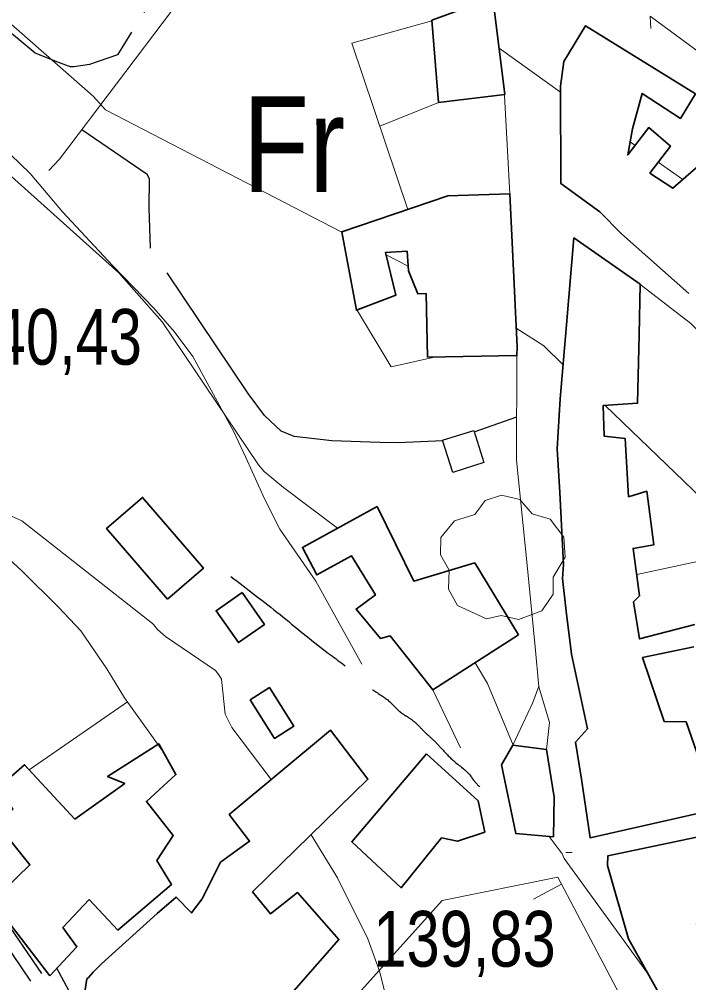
# Model space of a CAD drawing. Extents: x 483847 to 488453, y 4383581 to 4386795.
# Drawn here: x 486078.4 to 486183.5, y 4386183.2 to 4386334.4 of the extents above; entities that cross this region are included whole.
import ezdxf
from ezdxf.enums import TextEntityAlignment as Align

# ---------------------------------------------------------------- set-up
doc = ezdxf.new("R2010")
doc.units = 0
doc.header["$LTSCALE"] = 3.8
doc.linetypes.add('LONG_DASHED', pattern=[7.5, 6, -1.5])
doc.linetypes.add('MEDIUM_DASHED', pattern=[4.5, 3, -1.5])
for name, color, linetype, lineweight in [('25', 7, 'LONG_DASHED', 25), ('29', 7, 'Continuous', 13), ('38', 7, 'Continuous', 25), ('47', 7, 'Continuous', 35), ('48', 7, 'MEDIUM_DASHED', 25), ('50', 7, 'Continuous', 13), ('51', 7, 'Continuous', 13), ('7', 7, 'Continuous', 13), ('8', 7, 'Continuous', 25), ('9', 7, 'Continuous', 13)]:
    doc.layers.add(name, color=color, linetype=linetype, lineweight=lineweight)
doc.layers.add('31', color=7, linetype='Continuous')

msp = doc.modelspace()

# ---------------------------------------------------------------- linework, layer by layer
at = {"layer": '25'}
msp.add_line((486149.8, 4386269.67), (486156.48, 4386272.03), dxfattribs=at)
for points in [[(486109.93, 4386354.85), (486096.01, 4386332.39), (486093.79, 4386328.82), (486089.41, 4386327.31), (486086.93, 4386326.97), (486086.41, 4386326.98), (486086.11, 4386327.06), (486084.46, 4386327.68), (486080.88, 4386329.08), (486069.17, 4386338.86), (486065.38, 4386341.84), (486055.93, 4386346.85), (486046.31, 4386351.04), (486038.62, 4386353.77), (486023.21, 4386362.77), (485980.57, 4386387.55), (485981.05, 4386395.47)], [(486144.9, 4386268.25), (486137.86, 4386267.94), (486135.01, 4386267.98), (486127.44, 4386268.24), (486121.52, 4386268.92), (486119.5, 4386269.78), (486116.91, 4386272.21), (486114.34, 4386275.7), (486098.98, 4386298.51), (486098.77, 4386304.81), (486098.84, 4386309.39), (486098.47, 4386310.07), (486088.21, 4386317.09)]]:
    msp.add_lwpolyline(points, dxfattribs=at)
at = {"layer": '29'}
msp.add_lwpolyline([(486151.73, 4386240.28), (486147.19, 4386242.4), (486145.78, 4386244.94), (486145.88, 4386247.92), (486144.51, 4386250.33), (486144.55, 4386253.08), (486146.71, 4386255.68), (486149.9, 4386256.68), (486151.55, 4386258.87), (486154.12, 4386259.7), (486156.98, 4386259.05), (486158.93, 4386256.78), (486161.74, 4386255.96), (486163.87, 4386253.11), (486164.11, 4386249.98), (486162.23, 4386246.83), (486162.23, 4386244.15), (486160.41, 4386241.54), (486156.79, 4386240.2), (486154.02, 4386240.83)], close=True, dxfattribs=at)
at = {"layer": '38'}
msp.add_lwpolyline([(486080.19, 4386183.44), (486071.76, 4386195.81), (486065.68, 4386202.45), (486060.44, 4386207.47), (486058.62, 4386209.35), (486058.4, 4386209.51), (486056.93, 4386210.26)], dxfattribs=at)
at = {"layer": '38', "linetype": 'MEDIUM_DASHED'}
msp.add_lwpolyline([(486081.9, 4386184.6), (486073.39, 4386197.11)], dxfattribs=at)
at = {"layer": '38', "linetype": 'LONG_DASHED'}
msp.add_spline([(486111.6, 4386246.93), (486119.32, 4386240.97), (486126.66, 4386235.08), (486131.26, 4386231.49), (486133.71, 4386229.28), (486136.38, 4386227.44), (486138.38, 4386225.53), (486139.57, 4386224.77), (486140.83, 4386223.77), (486141.94, 4386222.63), (486143.42, 4386221.26), (486144.38, 4386220.27), (486146.6, 4386217.99), (486149.27, 4386215.62), (486149.86, 4386214.79), (486150.74, 4386213.88)], degree=3, dxfattribs=at)
at = {"layer": '47'}
for points in [[(486154.63, 4386322.62), (486152.94, 4386336.08), (486151.54, 4386337.3), (486143.16, 4386334.27), (486144.18, 4386321.35)], [(486155.38, 4386307.01), (486156.54, 4386282.98), (486156.52, 4386281.63), (486142.48, 4386281.38), (486142.25, 4386291.36), (486140.97, 4386291.3), (486139.52, 4386294.93), (486139.27, 4386298.01), (486135.89, 4386297.83), (486137.52, 4386291.13), (486131.33, 4386288.74), (486129.03, 4386301.08), (486145.69, 4386306.69)], [(486101.64, 4386243.39), (486092.09, 4386254.5), (486097.74, 4386259.36), (486107.29, 4386248.25)], [(486156.79, 4386237.8), (486143.31, 4386229.14), (486136.6, 4386237.64), (486135.1, 4386237.21), (486131.26, 4386241.84), (486134.29, 4386244.05), (486130.55, 4386250.18), (486125.11, 4386247.19), (486122.84, 4386251.5), (486134.57, 4386257.93), (486140.33, 4386246.22), (486149.9, 4386249.08)], [(486113.36, 4386244.43), (486116.87, 4386239.41), (486112.8, 4386236.56), (486109.29, 4386241.58)], [(486114.62, 4386227.6), (486118.44, 4386221.54), (486121.47, 4386223.45), (486117.65, 4386229.51)], [(486083.16, 4386184.23), (486074.1, 4386195.99), (486080.04, 4386201.68), (486074.58, 4386208.44), (486077.38, 4386210.43), (486075.03, 4386213.76), (486079.21, 4386217.38), (486087.12, 4386208.86), (486094.93, 4386214.45), (486092.24, 4386215.54), (486100.27, 4386220.68), (486102.97, 4386215.84), (486098.34, 4386211.63), (486102.54, 4386206.31), (486100, 4386202.37), (486102.28, 4386198.59), (486093.85, 4386191.43), (486089.34, 4386196.22), (486085.22, 4386191.86), (486087.43, 4386188.82)], [(486162.26, 4386206.06), (486162.35, 4386212.29), (486161.18, 4386219.81), (486155.87, 4386220.48), (486154.09, 4386217.36), (486156.34, 4386206.59)], [(486142.34, 4386219.1), (486130.59, 4386205.31), (486138.36, 4386198.07), (486144.7, 4386205.94), (486147.17, 4386205.37), (486151.47, 4386206.81), (486150.41, 4386211.71)], [(486199.45, 4386209.13), (486170.77, 4386203.09), (486170.75, 4386201.59), (486174.04, 4386190.06), (486185.01, 4386170.39), (486195.38, 4386166.04), (486199.16, 4386168.09), (486194.1, 4386176.26), (486185.3, 4386190.42), (486184.73, 4386192.46), (486185.94, 4386193.19), (486185.13, 4386199.65), (486195.44, 4386201.61), (486195.87, 4386195.22), (486190.17, 4386194.93), (486192.65, 4386190.32), (486196.95, 4386191.83), (486196.75, 4386193.93), (486203.76, 4386195.63)]]:
    msp.add_lwpolyline(points, close=True, dxfattribs=at)
for points in [[(486183.52, 4386291.37), (486172.92, 4386300.75), (486169.52, 4386304.18), (486163.43, 4386308.62), (486163.35, 4386323.92), (486163.86, 4386327.82), (486167.31, 4386333.4), (486184.57, 4386322.72), (486182.19, 4386318.85), (486176.16, 4386322.77), (486174.66, 4386317.23), (486173.92, 4386313.12), (486177.21, 4386317.42), (486180.62, 4386314.52), (486177.41, 4386310.29), (486180.98, 4386307.91), (486191.16, 4386316.77)], [(486195.74, 4386212.18), (486168.04, 4386205.9), (486166.67, 4386215.15), (486165.7, 4386220.94), (486167.61, 4386223.02), (486165.07, 4386234.76), (486164.27, 4386241.52), (486163.67, 4386246.63), (486163.85, 4386248.81), (486163.26, 4386260.15), (486162.83, 4386266.98), (486163.32, 4386274.85), (486164.31, 4386286.47), (486165.48, 4386300.11), (486175.89, 4386292.83), (486175.7, 4386284.88), (486175.47, 4386274.15), (486170.06, 4386273.78), (486170.22, 4386268.98), (486173.51, 4386268.63), (486174.06, 4386259.47), (486176.92, 4386260.32), (486178, 4386251.91), (486174.77, 4386251.35), (486175.79, 4386243.91), (486174.8, 4386242.95), (486175.76, 4386237.16), (486184.43, 4386239.43)], [(486184.3, 4386235.91), (486176.25, 4386234.22), (486179.63, 4386224.19), (486183.08, 4386224.14), (486185.53, 4386217.06)], [(486101.41, 4386158.98), (486128.57, 4386189.96), (486122.07, 4386197.33), (486117.82, 4386194.01), (486115.02, 4386197.43), (486133.13, 4386215.11), (486127.24, 4386222.84), (486111.36, 4386209.56), (486114.53, 4386205.39), (486109.98, 4386202.08), (486107.12, 4386196.34), (486105.44, 4386194.12), (486103, 4386196.63), (486100.04, 4386194.04), (486091.29, 4386186.14), (486090, 4386184.81), (486089.24, 4386183.99), (486089.01, 4386183.77), (486088.68, 4386181.75)]]:
    msp.add_lwpolyline(points, dxfattribs=at)
at = {"layer": '48'}
msp.add_lwpolyline([(486151.32, 4386264.82), (486146.44, 4386263.29), (486144.85, 4386268.36), (486149.73, 4386269.89)], close=True, dxfattribs=at)
at = {"layer": '50'}
msp.add_line((486163.52, 4386198.62), (486159.1, 4386196.28), dxfattribs=at)
msp.add_lwpolyline([(486124.6, 4386173.61), (486144.79, 4386196.1), (486162.92, 4386199.75), (486172.64, 4386181.37), (486173.94, 4386178.13)], dxfattribs=at)
msp.add_lwpolyline([(486124.6, 4386173.61), (486144.79, 4386196.1), (486162.92, 4386199.75), (486172.64, 4386181.37), (486173.94, 4386178.13)], dxfattribs=at)
at = {"layer": '51'}
for p, q in [((486154.54, 4386323.42), (486155.38, 4386307.01)), ((486143.31, 4386229.14), (486147.68, 4386220.07)), ((486095.35, 4386227.26), (486079.93, 4386216.61))]:
    msp.add_line(p, q, dxfattribs=at)
for points in [[(486119.34, 4386357.8), (486102.59, 4386336.13), (486084.7, 4386312.45), (486083.02, 4386310.67)], [(486222.96, 4386300.79), (486211.55, 4386310.03), (486201.16, 4386317.98), (486192.17, 4386324.41), (486186.6, 4386328.17), (486177.46, 4386334.9), (486177.52, 4386332.97)], [(486056.32, 4386333.5), (486070.76, 4386319.17), (486080.09, 4386310.19), (486085.18, 4386304.18), (486093.09, 4386295.74), (486099.52, 4386289.05), (486102.69, 4386285.4), (486105.64, 4386281.46), (486112.07, 4386269.66), (486113.97, 4386265.65), (486116.95, 4386259.01), (486119.28, 4386254.4), (486124.94, 4386246.21), (486132.19, 4386233.2)], [(486139.41, 4386304.58), (486130.58, 4386330.7), (486143.17, 4386334.16)], [(486144.18, 4386321.35), (486144.18, 4386321.35), (486134.99, 4386317.67)], [(486032.83, 4386306.2), (486049.55, 4386278.51), (486058.84, 4386267.34), (486062.9, 4386263.01), (486069.04, 4386256.69), (486072.89, 4386253.26), (486078.82, 4386247.77), (486084.52, 4386242.14), (486088.06, 4386238.41), (486092.11, 4386232.43), (486094.89, 4386227.88), (486100.89, 4386219.58)], [(486175.34, 4386293.22), (486183.83, 4386286.64), (486190.85, 4386279.48), (486199.39, 4386271.64)], [(486131.31, 4386288.9), (486136.76, 4386279.88), (486143.8, 4386281.41)], [(486156.52, 4386281.63), (486156.43, 4386265.2), (486158.15, 4386248.74), (486159.39, 4386235.89), (486159.97, 4386229.65), (486161.62, 4386224), (486161.18, 4386219.81)], [(486208.04, 4386238.94), (486202.48, 4386253.05), (486175.33, 4386247.27)], [(486155.87, 4386220.48), (486159.04, 4386227.19), (486159.97, 4386229.71)]]:
    msp.add_lwpolyline(points, dxfattribs=at)
at = {"layer": '7'}
msp.add_line((486164.2, 4386203.64), (486165.2, 4386203.64), dxfattribs=at)
at = {"layer": '8'}
msp.add_line((486088.18, 4386178.19), (486084.3, 4386185.46), dxfattribs=at)
at = {"layer": '9'}
for p, q in [((486163.35, 4386322.99), (486153.72, 4386329.87)), ((486175.07, 4386314.62), (486174.29, 4386315.18)), ((486182.55, 4386309.28), (486178.72, 4386312.01)), ((486135.98, 4386297.44), (486139.46, 4386295.65)), ((486170.4, 4386273.8), (486211.25, 4386234.34)), ((486177.05, 4386184.67), (486177.03, 4386184.69))]:
    msp.add_line(p, q, dxfattribs=at)
for points in [[(485891.73, 4386444.65), (485891.89, 4386444.51), (485892.55, 4386443.6), (485897.9, 4386439.09), (485903.65, 4386435.46), (485919.61, 4386428.73), (485929.79, 4386423.31), (485931.61, 4386421.58), (485932.99, 4386419.75), (485934.33, 4386412.31), (485934.52, 4386406.01), (485935.17, 4386404.9), (485936.09, 4386404.06), (485941.54, 4386403.34), (485949.65, 4386404.29), (485951.71, 4386404.13), (485953.13, 4386403.19), (485954.19, 4386402.34), (485988.32, 4386388.08), (486074.04, 4386336.31), (486089.99, 4386322.37), (486091.9, 4386320.2), (486129.04, 4386301.02)], [(486128.35, 4386254.52), (486119.85, 4386260.91), (486116.84, 4386263.45), (486115.94, 4386264.48), (486100.8, 4386286.94), (486094.03, 4386294.64), (486061.85, 4386323.46), (486057.04, 4386326.65), (486052.65, 4386327.42), (486050.9, 4386325.6), (486050.36, 4386325.33), (486049.81, 4386325.15), (486047.64, 4386325.34), (486003.46, 4386349.39)], [(486117.94, 4386215.07), (486111.77, 4386223.26), (486110.71, 4386225.36), (486110.14, 4386230.82), (486109.74, 4386231.5), (486109.19, 4386232.17), (486101.32, 4386237.51), (486100.09, 4386238.61), (486099.49, 4386239.37), (486099.29, 4386239.57), (486078.78, 4386255.68), (486073.01, 4386258.23), (486068.54, 4386261.36), (486065.31, 4386264.27), (486044.42, 4386287.91), (486041.8, 4386292.24), (486035.28, 4386305.61), (486033.28, 4386308.22), (486028.83, 4386312.35), (486023.1, 4386315.94), (486000.47, 4386325.31), (485983.36, 4386335.61)], [(486156.4, 4386285.95), (486160.72, 4386283.15), (486163.78, 4386280.2)], [(486155.95, 4386220.47), (486151.91, 4386230.16), (486149.94, 4386233.4)], [(486148.69, 4386130.66), (486134.94, 4386184.97), (486133.11, 4386190.08), (486128.36, 4386199.64), (486124.19, 4386206.39)], [(486177.03, 4386184.69), (486163.95, 4386202.69), (486163.63, 4386203.39), (486161.57, 4386206.12)]]:
    msp.add_lwpolyline(points, dxfattribs=at)

# ---------------------------------------------------------------- texts
at = {"layer": '31', "width": 0.85}
msp.add_text('Fr', height=15, dxfattribs=at).set_placement((486121.52, 4386307.31), align=Align.CENTER)
at = {"layer": '7', "width": 0.8}
for s, p in [('140,43', (486069.01, 4386280.2)), ('139,83', (486133.98, 4386185.7))]:
    msp.add_text(s, height=8.75, dxfattribs=at).set_placement(p)

doc.saveas('drawing.dxf')
